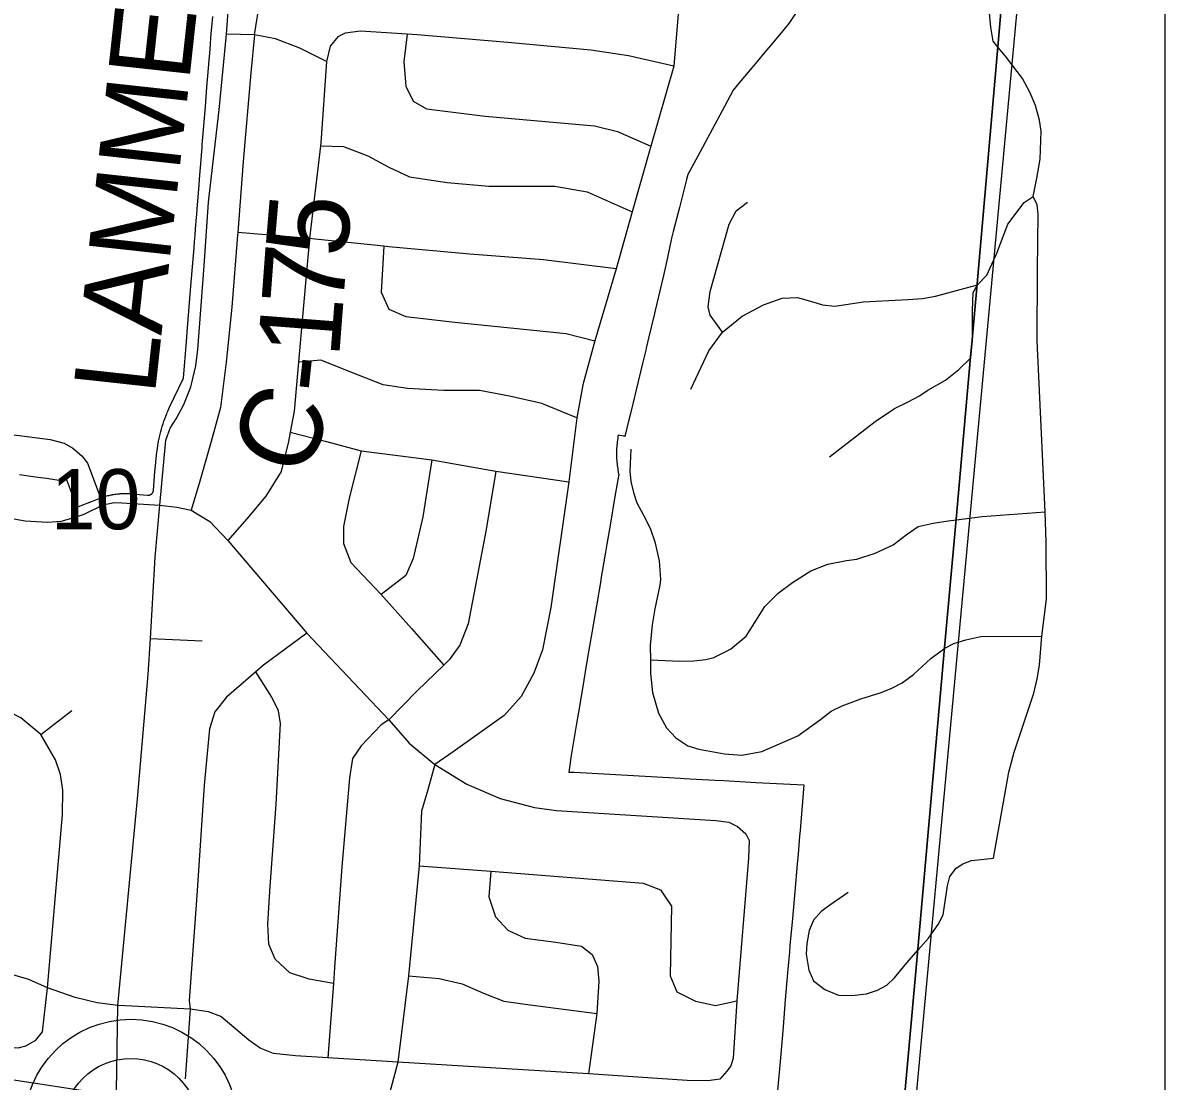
# Model space of a CAD drawing. Extents: x 0 to 34, y 0 to 22.
# Drawn here: x 8.123 to 8.917, y 15.134 to 15.871 of the extents above; entities that cross this region are included whole.
import ezdxf

# ---------------------------------------------------------------- set-up
doc = ezdxf.new("R2010")
doc.units = 0
for name, color, linetype in [('GM_X_City_Street', 7, 'Continuous'), ('GM_X_County_Road', 7, 'Continuous'), ('GM_X_County_Road_Text', 7, 'Continuous'), ('GM_X_Interchange_Ramps', 7, 'Continuous'), ('GM_X_Interstate_Route', 7, 'Continuous'), ('GM_X_Section', 7, 'Continuous'), ('GM_X_Section_Text', 7, 'Continuous'), ('GM_X_State_Shield', 7, 'Continuous'), ('GM_X_Township_Road', 7, 'Continuous'), ('GM_X_Unincorporated', 7, 'Continuous')]:
    doc.layers.add(name, color=color, linetype=linetype)

msp = doc.modelspace()

# ---------------------------------------------------------------- linework, layer by layer
at = {"layer": 'GM_X_City_Street'}
for points in [[(8.79778, 15.28942), (8.80528, 15.33242), (8.80845, 15.34944), (8.81206, 15.36329), (8.81408, 15.36949), (8.82576, 15.40441), (8.82807, 15.41422), (8.8298, 15.42388), (8.83139, 15.44393), (8.83457, 15.46962), (8.83442, 15.50943), (8.8336, 15.53044), (8.82807, 15.64952), (8.82827, 15.69863), (8.82879, 15.73753), (8.82807, 15.74402), (8.82518, 15.74993), (8.82792, 15.76263), (8.83009, 15.7759), (8.83081, 15.79538), (8.82966, 15.80302), (8.82692, 15.81312), (8.82288, 15.8225), (8.81783, 15.83187), (8.806, 15.84746), (8.80091, 15.8534), (8.79749, 15.85785), (8.79576, 15.86765), (8.79446, 15.88194)], [(8.6092, 15.65547), (8.60061, 15.66724), (8.59918, 15.67313), (8.60061, 15.68378), (8.61381, 15.7307), (8.61875, 15.73992), (8.62669, 15.74581)], [(8.68375, 15.56866), (8.71533, 15.59322), (8.72873, 15.60231), (8.73841, 15.60708), (8.7463, 15.61124), (8.75204, 15.61506), (8.76432, 15.62197), (8.7737, 15.62956), (8.78199, 15.63772), (8.78306, 15.64965), (8.78315, 15.67057), (8.78353, 15.68303), (8.78652, 15.68849), (8.79306, 15.69524), (8.79991, 15.71043), (8.80766, 15.73053), (8.81897, 15.74557), (8.82518, 15.74993)], [(8.58726, 15.61587), (8.59982, 15.64243), (8.6092, 15.65547), (8.62285, 15.66665), (8.63774, 15.67439), (8.6507, 15.67901), (8.66127, 15.6796), (8.67214, 15.67663), (8.67884, 15.67439), (8.68733, 15.67364), (8.70729, 15.67648), (8.73811, 15.67811), (8.74828, 15.6788), (8.75732, 15.6805), (8.78652, 15.68849)], [(7.92711, 15.61461), (8.10765, 15.58532), (8.1417, 15.5808), (8.15138, 15.57836), (8.15731, 15.57472), (8.16377, 15.56933), (8.16751, 15.56442), (8.17847, 15.53527)], [(8.54551, 15.57404), (8.54469, 15.55874), (8.5454, 15.55154), (8.54743, 15.54384), (8.54976, 15.53675), (8.55573, 15.52571), (8.55918, 15.51841), (8.56212, 15.50959), (8.56516, 15.49643), (8.56607, 15.48345), (8.56567, 15.4794), (8.56222, 15.46289), (8.5604, 15.45184), (8.55888, 15.43756), (8.55918, 15.42742), (8.55918, 15.4181), (8.5606, 15.40473), (8.56465, 15.39034), (8.57022, 15.38011), (8.57671, 15.37322), (8.58512, 15.36764), (8.59272, 15.36541), (8.61055, 15.36217), (8.62271, 15.36126), (8.63669, 15.36369), (8.66172, 15.37463), (8.67732, 15.38599), (8.68482, 15.39186), (8.69252, 15.39551), (8.70549, 15.40027), (8.71897, 15.40463), (8.72657, 15.40767), (8.73417, 15.41152), (8.74217, 15.4174), (8.75423, 15.42834), (8.76395, 15.43553), (8.77014, 15.43877), (8.77844, 15.44151), (8.78878, 15.44384), (8.83139, 15.44393)], [(8.55918, 15.42742), (8.57954, 15.42661), (8.58918, 15.42672), (8.59758, 15.42783), (8.60326, 15.42905), (8.61471, 15.43492), (8.62557, 15.444), (8.63294, 15.45539), (8.63872, 15.46471), (8.64804, 15.47393), (8.65797, 15.48123), (8.67074, 15.48933), (8.68249, 15.49399), (8.69546, 15.49663), (8.70256, 15.49744), (8.71532, 15.5017), (8.72788, 15.50757), (8.73701, 15.51446), (8.74531, 15.52034), (8.75565, 15.52257), (8.76619, 15.52419), (8.77193, 15.52492), (8.7899, 15.52723), (8.8336, 15.53044)], [(8.69664, 15.26562), (8.68467, 15.2574), (8.67775, 15.25235), (8.67255, 15.24629), (8.66952, 15.23922), (8.66779, 15.23028), (8.66736, 15.22277), (8.66923, 15.21152), (8.67241, 15.20416), (8.68034, 15.19824), (8.69001, 15.19421), (8.69924, 15.19406), (8.70934, 15.19508), (8.71699, 15.19767), (8.72348, 15.20113), (8.72896, 15.20618), (8.73733, 15.21671), (8.74524, 15.22567), (8.75241, 15.23379), (8.75926, 15.24341), (8.76272, 15.25019), (8.76571, 15.27039), (8.76733, 15.27687), (8.77167, 15.2825), (8.77628, 15.28553), (8.78248, 15.28784), (8.79778, 15.28942)]]:
    msp.add_lwpolyline(points, dxfattribs=at)
at = {"layer": 'GM_X_County_Road'}
for points in [[(8.23991, 15.61928), (8.24297, 15.63215), (8.24426, 15.64337), (8.24865, 15.70168), (8.25183, 15.74595), (8.25923, 15.81021), (8.26439, 15.86282), (8.26911, 15.92883), (8.27269, 15.97705), (8.27406, 15.99556), (8.27853, 16.07595), (8.28303, 16.10686), (8.28432, 16.11573), (8.28656, 16.12333), (8.28892, 16.13325)], [(8.18772, 15.12723), (8.18867, 15.18709), (8.2024, 15.3308), (8.20982, 15.41727), (8.21133, 15.44231), (8.21476, 15.49883), (8.21794, 15.53501), (8.22218, 15.58038), (8.22517, 15.5888), (8.22917, 15.59513), (8.23452, 15.60508), (8.23947, 15.61744), (8.23991, 15.61928)]]:
    msp.add_lwpolyline(points, dxfattribs=at)
at = {"layer": 'GM_X_Interchange_Ramps'}
for points in [[(8.91708, 14.92786), (8.91708, 17.20132)], [(8.12042, 15.5564), (8.12981, 15.55511), (8.13338, 15.55461), (8.13919, 15.55381), (8.14632, 15.55282), (8.14841, 15.55253), (8.15265, 15.55418), (8.16015, 15.53379), (8.16015, 15.53378), (8.16028, 15.53383), (8.16921, 15.53724), (8.16933, 15.53729), (8.16946, 15.53734), (8.16958, 15.53738), (8.1697, 15.53743), (8.16983, 15.53748), (8.16995, 15.53752), (8.17689, 15.54018), (8.17696, 15.5402), (8.17787, 15.54053), (8.17864, 15.5408), (8.17942, 15.54105), (8.1802, 15.54129), (8.18098, 15.54152), (8.18177, 15.54173), (8.18256, 15.54192), (8.18336, 15.54211), (8.18403, 15.54225), (8.18416, 15.54228), (8.18428, 15.5423), (8.18441, 15.54233), (8.18454, 15.54235), (8.18476, 15.54239), (8.18496, 15.54243), (8.18576, 15.54257), (8.18657, 15.5427), (8.18738, 15.54282), (8.18819, 15.54291), (8.189, 15.543), (8.18958, 15.54305), (8.18981, 15.54307), (8.19063, 15.54313), (8.19144, 15.54317), (8.19226, 15.5432), (8.19307, 15.54321), (8.19389, 15.54321), (8.1947, 15.5432), (8.19552, 15.54317), (8.19634, 15.54313), (8.19715, 15.54307), (8.19796, 15.543), (8.20094, 15.54278), (8.20371, 15.54258), (8.2094, 15.54208), (8.20961, 15.54207), (8.20974, 15.54207), (8.20987, 15.54206), (8.21, 15.54207), (8.21013, 15.54208), (8.2102, 15.54209), (8.21026, 15.5421), (8.2104, 15.54212), (8.21053, 15.54214), (8.21065, 15.54217), (8.21078, 15.5422), (8.21091, 15.54224), (8.21103, 15.54228), (8.21116, 15.54233), (8.21128, 15.54238), (8.2114, 15.54244), (8.21152, 15.5425), (8.21163, 15.54256), (8.21175, 15.54263), (8.21186, 15.5427), (8.21197, 15.54277), (8.21207, 15.54285), (8.21218, 15.54294), (8.21228, 15.54302), (8.21237, 15.54311), (8.21247, 15.5432), (8.21256, 15.5433), (8.21265, 15.5434), (8.21273, 15.5435), (8.21281, 15.54361), (8.21289, 15.54372), (8.21296, 15.54383), (8.21303, 15.54394), (8.21309, 15.54405), (8.21315, 15.54417), (8.21321, 15.54429), (8.21326, 15.54441), (8.21331, 15.54454), (8.21335, 15.54466), (8.21339, 15.54479), (8.21343, 15.54491), (8.21346, 15.54504), (8.21348, 15.54517), (8.21351, 15.5453), (8.21352, 15.54543), (8.21353, 15.54557), (8.21449, 15.55827), (8.21491, 15.56252), (8.2154, 15.56752), (8.21594, 15.57193), (8.21605, 15.57287), (8.2168, 15.57821), (8.21731, 15.58085), (8.21741, 15.58128), (8.21771, 15.58268), (8.21814, 15.58449), (8.2186, 15.5863), (8.21909, 15.5881), (8.21961, 15.5899), (8.21983, 15.5906), (8.22017, 15.59168), (8.22075, 15.59345), (8.22137, 15.59522), (8.22201, 15.59697), (8.22269, 15.59871), (8.22306, 15.5996), (8.2234, 15.60043), (8.22414, 15.60215), (8.22469, 15.60338), (8.23443, 15.62347), (8.23648, 15.64901), (8.23724, 15.65842), (8.23935, 15.6847), (8.24064, 15.70084), (8.24171, 15.71405), (8.24204, 15.71823), (8.24242, 15.723), (8.24277, 15.72727), (8.2434, 15.73514), (8.24357, 15.73724), (8.24388, 15.74108), (8.24524, 15.75802), (8.24555, 15.76191), (8.2462, 15.77003), (8.2464, 15.77254), (8.24733, 15.78414), (8.24746, 15.78576), (8.24853, 15.79897), (8.24959, 15.81219), (8.2507, 15.82598), (8.25176, 15.8392), (8.25282, 15.85241), (8.25309, 15.85573), (8.25346, 15.86037), (8.25392, 15.86563), (8.2541, 15.86761), (8.25477, 15.87514)], [(8.66091, 15.87862), (8.65532, 15.87017), (8.65085, 15.86482), (8.64304, 15.85544), (8.64141, 15.85349), (8.63877, 15.85033), (8.63333, 15.8438), (8.62087, 15.82886), (8.61671, 15.82387), (8.6106, 15.81253), (8.60061, 15.79401), (8.60035, 15.79353), (8.59196, 15.77796), (8.58507, 15.76519), (8.58419, 15.76175), (8.58418, 15.76175), (8.57969, 15.74404), (8.57925, 15.7423), (8.57496, 15.72548), (8.57382, 15.72098), (8.57099, 15.70753), (8.5683, 15.69479), (8.56688, 15.68904), (8.56247, 15.67062), (8.56194, 15.66839), (8.55807, 15.6522), (8.55622, 15.64444), (8.55588, 15.64304), (8.55365, 15.63378), (8.5492, 15.61537), (8.54707, 15.60652), (8.54476, 15.59696), (8.54413, 15.59437), (8.54139, 15.58298), (8.54116, 15.58302), (8.54031, 15.58319), (8.53674, 15.58387), (8.53652, 15.5827), (8.53633, 15.58154), (8.53615, 15.58037), (8.536, 15.5792), (8.53598, 15.57901), (8.53586, 15.57802), (8.53575, 15.57685), (8.53566, 15.57567), (8.53558, 15.57449), (8.53553, 15.57331), (8.5355, 15.57212), (8.53549, 15.57094), (8.5355, 15.56976), (8.53553, 15.56858), (8.53558, 15.5674), (8.53565, 15.56622), (8.53569, 15.56575), (8.53574, 15.56504), (8.53586, 15.56386), (8.53599, 15.56269), (8.53614, 15.56151), (8.53632, 15.56035), (8.53651, 15.55918), (8.53658, 15.55881), (8.53673, 15.55802), (8.53697, 15.55686), (8.53702, 15.5566), (8.53418, 15.5398), (8.53101, 15.52111), (8.52877, 15.5079), (8.52784, 15.50242), (8.52761, 15.50104), (8.52468, 15.48372), (8.5245, 15.48266), (8.52151, 15.46503), (8.5188, 15.449), (8.51834, 15.44634), (8.51518, 15.42765), (8.51375, 15.41909), (8.51181, 15.40755), (8.50905, 15.39103), (8.5075, 15.38181), (8.50377, 15.3595), (8.50303, 15.35416), (8.50239, 15.34946), (8.50617, 15.34925), (8.53094, 15.34788), (8.55553, 15.34653), (8.57993, 15.34518), (8.58255, 15.34503), (8.60395, 15.34385), (8.61018, 15.34351), (8.63273, 15.34227), (8.66568, 15.34045), (8.66317, 15.3087), (8.66285, 15.30473), (8.66178, 15.29255), (8.66114, 15.28532), (8.65948, 15.26645), (8.65782, 15.24759), (8.65615, 15.22872), (8.65576, 15.22423), (8.65535, 15.21943), (8.65453, 15.20985), (8.65292, 15.19098), (8.65131, 15.17211), (8.6497, 15.15324), (8.64753, 15.12785)]]:
    msp.add_lwpolyline(points, dxfattribs=at)
at = {"layer": 'GM_X_Interstate_Route'}
for points in [[(8.91708, 14.98173), (8.91708, 17.20132)], [(8.72803, 15.03589), (8.74501, 15.2262), (8.76372, 15.43606), (8.77169, 15.52546), (8.78175, 15.63825), (8.78282, 15.65018), (8.78628, 15.68902), (8.80068, 15.85393), (8.81331, 15.99866), (8.81973, 16.07216), (8.79264, 16.07393), (8.78619, 16.07435), (8.57525, 16.0882), (8.56409, 16.08893), (8.5415, 16.09042), (8.4459, 16.09669), (8.33242, 16.10414), (8.28279, 16.10739), (8.23418, 16.11058), (8.20507, 16.11326), (8.13812, 16.11944), (8.10685, 16.12232)], [(8.10685, 16.12232), (8.13812, 16.11944), (8.20507, 16.11326), (8.23418, 16.11058), (8.28279, 16.10739), (8.33242, 16.10414), (8.4459, 16.09669), (8.5415, 16.09042), (8.56409, 16.08893), (8.57525, 16.0882), (8.78619, 16.07435), (8.79264, 16.07393), (8.81973, 16.07216), (8.81331, 15.99866), (8.80068, 15.85393), (8.78628, 15.68902), (8.78282, 15.65018), (8.78175, 15.63825), (8.77169, 15.52546), (8.76372, 15.43606), (8.74501, 15.2262), (8.72803, 15.03589)]]:
    msp.add_lwpolyline(points, dxfattribs=at)
at = {"layer": 'GM_X_Section'}
msp.add_lwpolyline([(7.80451, 16.16627), (8.83221, 16.07695), (8.73592, 15.03992), (7.71554, 15.1965)], close=True, dxfattribs=at)
at = {"layer": 'GM_X_State_Shield'}
msp.add_lwpolyline([(8.91708, 14.98847), (8.91708, 16.05391), (8.83221, 16.07695), (8.73592, 15.03992)], close=True, dxfattribs=at)
at = {"layer": 'GM_X_Township_Road'}
for p, q in [((8.21133, 15.44231), (8.24726, 15.4407)), ((8.13504, 15.37568), (8.15662, 15.39219))]:
    msp.add_line(p, q, dxfattribs=at)
for points in [[(8.28382, 15.86222), (8.28776, 15.88723), (8.2917, 15.903), (8.29695, 15.90957), (8.30615, 15.91221), (8.32587, 15.91351), (8.3771, 15.91221), (8.45858, 15.90562), (8.53083, 15.90035), (8.57995, 15.89666), (8.58338, 15.8964), (8.63332, 15.89376)], [(8.57995, 15.89666), (8.57546, 15.84063), (8.55945, 15.78477), (8.54651, 15.73914), (8.53521, 15.69955), (8.52053, 15.64943), (8.51198, 15.61892), (8.50783, 15.59577), (8.50244, 15.55146), (8.48985, 15.46395), (8.48396, 15.43443), (8.47805, 15.41819), (8.4692, 15.40195), (8.4574, 15.38868), (8.422, 15.36359), (8.40907, 15.35466), (8.40431, 15.33701), (8.39988, 15.32226), (8.39828, 15.28422), (8.39082, 15.20767), (8.38342, 15.1477), (8.36948, 15.09512)], [(8.57546, 15.84063), (8.54396, 15.84774), (8.51768, 15.85169), (8.45988, 15.85697), (8.39681, 15.86222), (8.38997, 15.86268), (8.3574, 15.86486), (8.34689, 15.86355), (8.34162, 15.86091), (8.33638, 15.85433), (8.33374, 15.84382), (8.31536, 15.85303), (8.29828, 15.85961), (8.28382, 15.86222), (8.26439, 15.86282)], [(8.28382, 15.86222), (8.28119, 15.83593), (8.27592, 15.77411), (8.27213, 15.7248), (8.27197, 15.72284), (8.26803, 15.67285), (8.26409, 15.63471), (8.26015, 15.60315), (8.25357, 15.57949), (8.24569, 15.55187), (8.23981, 15.53153)], [(8.38997, 15.86268), (8.3876, 15.84381), (8.38893, 15.82671), (8.39418, 15.81619), (8.40338, 15.81094), (8.4441, 15.80567), (8.52031, 15.79909), (8.53609, 15.79515), (8.55945, 15.78477)], [(8.33374, 15.84382), (8.3298, 15.78727), (8.32955, 15.78518), (8.32194, 15.72054), (8.31665, 15.66102), (8.31436, 15.63471), (8.31138, 15.60053), (8.30865, 15.58593), (8.30744, 15.57949), (8.30219, 15.55845), (8.29168, 15.54135), (8.27853, 15.52556), (8.26522, 15.5105)], [(8.32955, 15.78518), (8.34556, 15.78463), (8.36264, 15.77806), (8.37709, 15.77017), (8.39154, 15.76359), (8.41783, 15.75965), (8.44673, 15.75701), (8.49271, 15.75701), (8.51506, 15.75307), (8.54651, 15.73914)], [(8.53521, 15.69955), (8.48483, 15.70574), (8.43358, 15.70968), (8.37708, 15.71493), (8.3738, 15.71527), (8.32586, 15.7202), (8.32194, 15.72054), (8.27213, 15.7248)], [(8.3738, 15.71527), (8.37184, 15.68337), (8.37708, 15.67154), (8.38892, 15.66627), (8.42306, 15.66233), (8.50061, 15.65444), (8.52053, 15.64943)], [(8.50783, 15.59577), (8.48352, 15.60579), (8.46117, 15.61106), (8.44015, 15.615), (8.41519, 15.615), (8.39023, 15.6163), (8.37314, 15.61894), (8.35606, 15.62552), (8.32979, 15.63604), (8.31436, 15.63471)], [(8.30865, 15.58593), (8.33372, 15.57949), (8.35797, 15.57284), (8.40706, 15.56654), (8.4515, 15.55879), (8.50244, 15.55146)], [(8.35797, 15.57284), (8.34948, 15.54003), (8.34554, 15.52031), (8.34554, 15.50846), (8.3508, 15.49533), (8.37182, 15.47297), (8.39284, 15.44929), (8.41533, 15.42382)], [(8.40706, 15.56654), (8.40073, 15.52689), (8.39415, 15.49795), (8.38891, 15.48612), (8.37182, 15.47297)], [(8.4515, 15.55879), (8.44487, 15.51819), (8.43234, 15.45252), (8.42644, 15.43775), (8.41906, 15.42742), (8.41533, 15.42382), (8.39693, 15.40602), (8.3772, 15.38588), (8.37188, 15.3824), (8.35786, 15.36766), (8.35195, 15.35878), (8.34975, 15.3455), (8.34457, 15.28352), (8.3394, 15.21341), (8.33858, 15.20235), (8.33478, 15.15064)], [(8.00533, 15.54311), (8.05127, 15.53535), (8.09921, 15.5287), (8.12437, 15.52425), (8.13988, 15.52322), (8.14938, 15.52392), (8.15668, 15.52603), (8.16525, 15.52882), (8.17847, 15.53527), (8.18608, 15.53707), (8.19157, 15.53682), (8.21794, 15.53501)], [(8.21794, 15.53501), (8.22962, 15.53372), (8.23981, 15.53153), (8.25259, 15.52379), (8.26522, 15.5105), (8.32005, 15.44613), (8.3772, 15.38588), (8.39126, 15.36962), (8.40907, 15.35466), (8.43138, 15.34112), (8.4546, 15.33093), (8.47847, 15.32474), (8.49382, 15.3228), (8.6045, 15.3157), (8.61366, 15.31454), (8.61973, 15.31158), (8.62553, 15.30654), (8.62786, 15.3019), (8.62721, 15.28952), (8.61908, 15.19019), (8.61663, 15.15045), (8.61495, 15.14516), (8.61224, 15.14129)], [(8.13504, 15.37568), (8.12113, 15.38715), (8.10592, 15.3947), (8.06685, 15.41087), (8.02087, 15.43143), (7.99717, 15.44336), (7.98069, 15.44696), (7.96196, 15.44838)], [(8.32005, 15.44613), (8.29002, 15.42373), (8.28458, 15.41906), (8.26421, 15.40158), (8.2561, 15.39124), (8.25241, 15.37944), (8.24873, 15.34033), (8.24355, 15.26358), (8.23837, 15.19052), (8.23907, 15.1845), (8.23544, 15.13592)], [(8.33858, 15.20235), (8.32171, 15.20529), (8.30843, 15.20973), (8.29811, 15.21932), (8.29368, 15.22964), (8.29296, 15.24367), (8.29442, 15.26655), (8.29886, 15.32705), (8.30182, 15.38313), (8.30034, 15.39199), (8.29591, 15.40158), (8.28458, 15.41906)], [(8.1317, 15.16283), (8.13629, 15.1688), (8.13968, 15.19927), (8.15018, 15.31969), (8.15049, 15.3368), (8.14877, 15.34763), (8.14531, 15.35799), (8.13504, 15.37568)], [(8.39828, 15.28422), (8.44804, 15.2804), (8.55408, 15.2721), (8.56622, 15.26742), (8.57368, 15.25622), (8.57273, 15.20769), (8.57741, 15.19649), (8.59046, 15.18995), (8.60445, 15.18715), (8.61908, 15.19019)], [(8.44804, 15.2804), (8.44679, 15.26275), (8.45147, 15.24874), (8.45986, 15.2394), (8.47197, 15.23381), (8.49343, 15.23101), (8.51116, 15.22821), (8.51863, 15.22262), (8.52235, 15.21422), (8.5233, 15.20395), (8.52188, 15.18152), (8.51598, 15.1394)], [(7.91651, 15.25736), (7.92969, 15.23934), (7.95059, 15.21921), (7.97458, 15.1956), (7.99406, 15.18128), (8.01057, 15.17458), (8.02644, 15.17044), (8.11326, 15.15781), (8.11932, 15.15755), (8.12474, 15.15897), (8.1317, 15.16283)], [(8.19855, 15.18658), (8.18867, 15.18709), (8.17441, 15.18891), (8.15912, 15.19266), (8.13968, 15.19927), (8.12673, 15.2051), (8.11416, 15.20873), (8.09077, 15.21223), (8.05818, 15.21676), (8.03097, 15.2213), (8.0206, 15.22519), (8.01062, 15.23205), (7.98322, 15.25557)], [(8.39082, 15.20767), (8.41228, 15.20579), (8.42813, 15.20207), (8.44305, 15.19552), (8.45705, 15.18994), (8.47197, 15.18806), (8.52188, 15.18152)], [(8.61224, 15.14129), (8.60734, 15.13575), (8.59909, 15.13459), (8.58476, 15.13484), (8.51598, 15.1394), (8.38342, 15.1477), (8.33478, 15.15064), (8.31216, 15.1521), (8.29699, 15.15353), (8.28766, 15.15741), (8.27976, 15.16299), (8.26032, 15.17931), (8.25177, 15.18256), (8.23907, 15.1845), (8.19855, 15.18658)]]:
    msp.add_lwpolyline(points, dxfattribs=at)
at = {"layer": 'GM_X_Unincorporated'}
for radius in [0.0744, 0.04716]:
    msp.add_circle((8.19785, 15.10311), radius, dxfattribs=at)

# ---------------------------------------------------------------- texts
at = {"layer": 'GM_X_County_Road_Text'}
for s, height, rotation, p in [('LAMME', 0.056818, 83.75101, (8.21435, 15.61084)), ('5', 0.05682, 85.10757, (8.3478, 15.70671)), ('7', 0.05682, 85.75571, (8.34522, 15.67198)), ('1', 0.05682, 85.62037, (8.34254, 15.63693)), ('-', 0.05682, 83.69891, (8.33978, 15.61167)), ('C', 0.05682, 67.82026, (8.31795, 15.55184))]:
    msp.add_text(s, height=height, rotation=rotation, dxfattribs=at).set_placement(p)
at = {"layer": 'GM_X_Section_Text'}
msp.add_text('10', height=0.041856, rotation=0.00001, dxfattribs=at).set_placement((8.1421, 15.51834))

doc.saveas('drawing.dxf')
